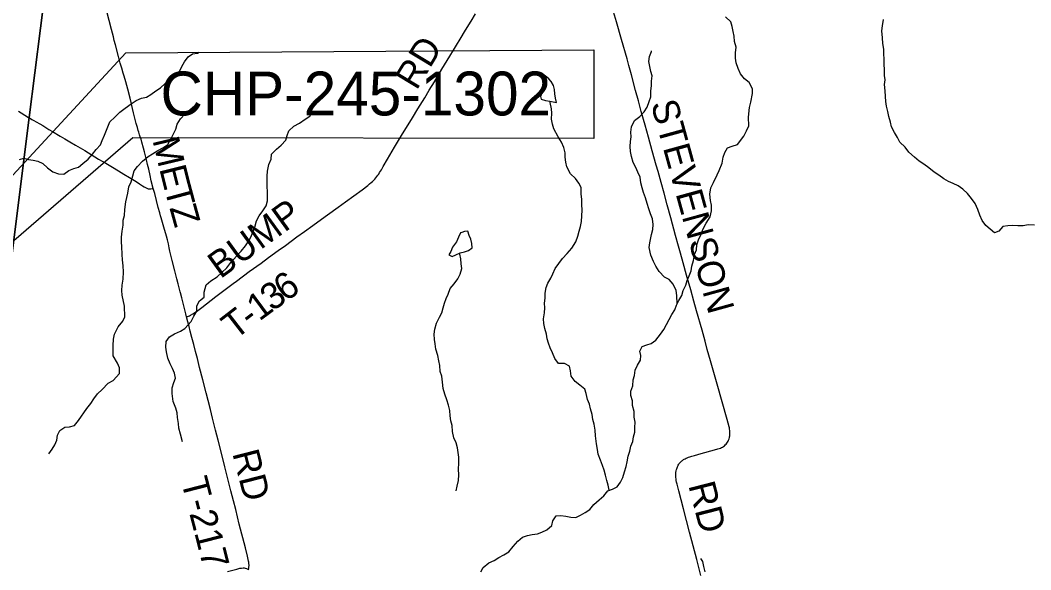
# Model space of a CAD drawing. Extents: x 0 to 1101, y 0 to 440.
# Drawn here: x 377.4 to 442.1, y 209.2 to 244.3 of the extents above; entities that cross this region are included whole.
import ezdxf

# ---------------------------------------------------------------- set-up
doc = ezdxf.new("R2010")
doc.units = 0
for name, color, linetype in [('GM_X_County_Road', 7, 'Continuous'), ('GM_X_County_Road_Text', 7, 'Continuous'), ('GM_X_Minor_Lake', 7, 'Continuous'), ('GM_X_Minor_River', 7, 'Continuous'), ('GM_X_State_Route', 7, 'Continuous'), ('GM_X_Township', 7, 'Continuous'), ('GM_X_Township_Road', 7, 'Continuous'), ('GM_X_Township_Road_Text', 7, 'Continuous'), ('SH_Text', 7, 'Continuous')]:
    doc.layers.add(name, color=color, linetype=linetype)

msp = doc.modelspace()

# ---------------------------------------------------------------- linework, layer by layer
at = {"layer": 'GM_X_County_Road'}
msp.add_lwpolyline([(420.974, 208.829), (420.711, 209.858), (420.254, 211.608), (419.865, 213.105), (419.561, 214.259), (419.453, 214.675), (419.427, 214.798), (419.404, 214.915), (419.39, 215.013), (419.38, 215.102), (419.375, 215.184), (419.372, 215.271), (419.375, 215.344), (419.382, 215.423), (419.399, 215.536), (419.414, 215.604), (419.433, 215.665), (419.451, 215.722), (419.472, 215.773), (419.498, 215.835), (419.531, 215.892), (419.561, 215.944), (419.592, 215.988), (419.634, 216.039), (419.667, 216.077), (419.719, 216.131), (419.756, 216.163), (419.794, 216.192), (419.83, 216.217), (419.869, 216.243), (419.919, 216.272), (419.973, 216.302), (420.037, 216.333), (420.11, 216.365), (420.184, 216.393), (420.27, 216.422), (420.409, 216.465), (420.575, 216.513), (420.988, 216.63), (421.852, 216.86), (422.066, 216.923), (422.144, 216.949), (422.222, 216.98), (422.287, 217.011), (422.353, 217.046), (422.429, 217.092), (422.486, 217.135), (422.541, 217.182), (422.592, 217.234), (422.637, 217.293), (422.688, 217.366), (422.723, 217.428), (422.752, 217.493), (422.779, 217.562), (422.804, 217.648), (422.816, 217.709), (422.828, 217.774), (422.834, 217.837), (422.837, 217.9), (422.838, 217.962), (422.837, 218.028), (422.827, 218.114), (422.816, 218.194), (422.801, 218.272), (422.787, 218.336), (422.656, 218.801), (422.011, 221.058), (421.596, 222.548), (421.387, 223.283), (421.244, 223.805), (421.053, 224.505), (420.701, 225.741), (420.527, 226.369), (420.328, 227.087), (420.067, 228.021), (419.839, 228.828), (419.669, 229.438), (419.545, 229.887), (419.364, 230.57), (419.052, 231.701), (418.823, 232.527), (418.625, 233.264), (418.437, 233.946), (418.237, 234.664), (418.127, 235.059), (417.873, 235.974), (417.631, 236.854), (417.418, 237.607), (417.169, 238.486), (416.982, 239.169), (416.805, 239.835), (416.531, 240.838), (416.368, 241.431), (416.254, 241.843), (415.897, 243.093), (415.582, 244.21), (415.4, 244.855)], dxfattribs=at)
at = {"layer": 'GM_X_Minor_Lake'}
for points in [[(410.872, 240.749), (410.793, 240.742), (410.847, 240.502), (410.912, 240.273), (410.964, 239.988), (410.835, 239.716), (410.729, 239.444), (410.772, 239.272), (411.044, 239.2), (411.317, 239.139)], [(411.317, 239.139), (411.749, 239.054), (411.684, 239.34), (411.631, 239.614), (411.612, 239.887), (411.548, 240.15), (411.403, 240.403), (411.258, 240.576), (411.021, 240.762), (410.872, 240.749)], [(405.7, 230.763), (405.606, 230.736), (405.488, 230.453), (405.347, 230.158), (405.103, 229.82), (404.997, 229.548), (404.857, 229.322), (405.072, 229.228), (405.313, 229.338), (405.588, 229.46)], [(405.588, 229.46), (405.862, 229.513), (406.114, 229.601), (406.344, 229.78), (406.337, 230.054), (406.261, 230.328), (406.162, 230.558), (406.075, 230.844), (405.869, 230.812), (405.7, 230.763)]]:
    msp.add_lwpolyline(points, dxfattribs=at)
at = {"layer": 'GM_X_Minor_River'}
for points in [[(420.833, 230.279), (420.984, 230.609), (421.113, 230.951), (421.322, 231.349), (421.565, 231.747), (421.66, 232.147), (421.664, 232.501), (421.586, 232.811), (421.544, 233.2), (421.616, 233.6), (421.779, 233.941), (422.012, 234.431), (422.14, 234.727), (422.338, 235.183), (422.41, 235.571), (422.516, 235.867), (422.679, 236.174), (422.988, 236.263), (423.32, 236.374), (423.725, 236.92), (423.899, 237.261), (424.039, 237.569), (424.021, 238.129), (424.083, 238.746), (424.178, 239.077), (424.286, 239.637), (424.288, 239.945), (424.075, 240.348), (423.769, 240.579), (423.52, 240.89), (423.363, 241.246), (423.241, 241.591), (423.198, 241.888), (423.189, 242.243), (423.227, 242.609), (423.127, 242.964), (423.096, 243.308), (423.042, 243.605), (422.987, 243.915), (422.887, 244.213), (422.547, 244.537)], [(442.304, 231.223), (441.915, 231.238), (441.584, 231.184), (441.241, 231.187), (440.91, 231.202), (440.601, 231.193), (440.292, 231.139), (440.038, 230.832), (439.752, 230.743), (439.208, 231.206), (438.971, 231.517), (438.814, 231.873), (438.692, 232.229), (438.524, 232.619), (438.275, 232.919), (438.027, 233.241), (437.732, 233.518), (437.437, 233.738), (437.107, 233.89), (436.823, 234.007), (436.505, 234.193), (436.198, 234.413), (435.903, 234.622), (435.551, 234.888), (435.245, 235.131), (434.927, 235.317), (434.632, 235.56), (434.27, 235.895), (434.033, 236.218), (433.704, 236.53), (433.558, 236.828), (433.356, 237.15), (433.165, 237.507), (433.099, 237.816), (432.988, 238.16), (432.933, 238.492), (432.845, 238.836), (432.802, 239.123), (432.782, 239.455), (432.762, 239.809), (432.72, 240.21), (432.757, 240.507), (432.714, 240.794), (432.729, 241.148), (432.698, 241.503), (432.701, 241.857), (432.669, 242.144), (432.672, 242.475), (432.618, 242.83), (432.587, 243.185), (432.545, 243.643), (432.582, 243.963), (432.654, 244.363)], [(419.465, 226.202), (419.442, 226.735), (419.388, 227.056), (419.208, 227.457), (418.948, 227.746), (418.641, 227.897), (418.313, 228.266), (418.088, 228.6), (417.942, 228.91), (417.786, 229.301), (417.676, 229.793), (417.713, 230.102), (417.82, 230.638), (417.915, 230.958), (417.917, 231.266), (417.886, 231.633), (417.764, 231.943), (417.652, 232.264), (417.552, 232.608), (417.441, 232.964), (417.307, 233.319), (417.219, 233.606), (417.142, 233.927), (417.088, 234.282), (416.942, 234.615), (416.808, 234.914), (416.651, 235.235), (416.54, 235.614), (416.474, 235.935), (416.465, 236.244), (416.468, 236.575), (416.517, 236.872), (416.496, 237.158), (416.545, 237.512), (416.743, 237.911), (417.065, 238.171), (417.353, 238.477), (417.55, 238.773), (417.668, 239.126), (417.773, 239.422), (417.776, 239.811), (417.825, 240.131), (417.828, 240.417), (417.853, 240.76), (417.787, 241.046), (417.722, 241.367), (417.656, 241.677), (417.693, 242.008), (417.81, 242.327), (417.811, 242.373)], [(377.394, 235.43), (377.68, 235.496), (377.976, 235.413), (378.284, 235.376), (378.569, 235.305), (378.899, 235.164), (379.205, 234.887), (379.534, 234.632), (379.898, 234.503), (380.241, 234.489), (380.563, 234.714), (380.872, 234.849), (381.17, 234.926), (381.458, 235.163), (381.792, 235.446), (382.08, 235.764), (382.311, 236.059), (382.576, 236.354), (382.682, 236.639), (382.833, 236.969), (383.055, 237.504), (383.183, 237.823), (383.494, 238.129), (383.829, 238.446), (384.151, 238.706), (384.541, 238.977), (384.875, 239.191), (385.207, 239.348), (385.516, 239.414), (385.803, 239.583), (386.125, 239.809), (386.412, 240), (386.723, 240.272), (387.034, 240.589), (387.322, 240.827), (387.632, 241.053), (387.784, 241.372), (387.946, 241.667), (388.189, 241.974), (388.476, 242.177), (388.796, 242.208), (388.889, 242.288)], [(415.109, 214.286), (415.05, 214.609), (414.962, 214.919), (414.873, 215.24), (414.796, 215.56), (414.685, 215.87), (414.551, 216.203), (414.417, 216.593), (414.362, 216.891), (414.297, 217.257), (414.245, 217.772), (414.225, 218.116), (414.148, 218.505), (414.071, 218.803), (414.028, 219.135), (413.917, 219.49), (413.851, 219.777), (413.717, 220.076), (413.652, 220.465), (413.552, 220.752), (413.246, 221.006), (412.939, 221.226), (412.68, 221.572), (412.648, 221.927), (412.571, 222.213), (412.264, 222.376), (411.864, 222.38), (411.639, 222.702), (411.482, 223.058), (411.336, 223.391), (411.225, 223.678), (411.147, 223.965), (411.104, 224.251), (411.005, 224.618), (410.928, 224.939), (410.919, 225.248), (410.979, 225.613), (410.994, 225.944), (410.985, 226.242), (411.011, 226.562), (411.013, 226.871), (411.074, 227.236), (411.191, 227.521), (411.376, 227.839), (411.516, 228.124), (411.656, 228.466), (412.118, 229.102), (412.43, 229.408), (412.73, 229.759), (412.985, 230.157), (413.102, 230.522), (413.185, 230.842), (413.29, 231.149), (413.35, 231.469), (413.365, 231.824), (413.38, 232.189), (413.36, 232.544), (413.374, 232.876), (413.32, 233.196), (413.312, 233.631), (413.166, 233.918), (412.963, 234.206), (412.646, 234.506), (412.399, 234.943), (412.333, 235.241), (412.302, 235.562), (412.304, 235.848), (412.216, 236.192), (412.059, 236.536), (411.845, 236.87), (411.564, 237.376), (411.487, 237.674), (411.421, 238.006), (411.436, 238.372), (411.427, 238.658), (411.339, 239.059), (411.317, 239.139)], [(379.282, 216.615), (379.502, 216.911), (379.664, 217.195), (379.792, 217.479), (379.841, 217.81), (379.981, 218.106), (380.302, 218.309), (380.611, 218.34), (380.92, 218.418), (381.185, 218.735), (381.718, 219.519), (381.961, 219.825), (382.157, 220.132), (382.4, 220.45), (382.7, 220.733), (383.08, 221.129), (383.39, 221.309), (383.805, 221.751), (383.797, 222.106), (383.674, 222.404), (383.404, 222.876), (383.384, 223.162), (383.399, 223.539), (383.414, 223.95), (383.474, 224.258), (383.706, 224.725), (384.006, 225.088), (384.146, 225.373), (384.118, 226.048), (383.964, 226.758), (383.944, 227.044), (383.97, 227.398), (384.042, 227.775), (384.046, 228.244), (384.027, 228.633), (383.996, 229.01), (383.976, 229.354), (383.958, 229.857), (383.926, 230.143), (383.929, 230.463), (383.967, 230.852), (384.027, 231.228), (384.041, 231.537), (384.112, 231.845), (384.139, 232.234), (384.2, 232.725), (384.331, 233.272), (384.403, 233.672), (384.543, 234.002), (384.649, 234.379), (384.743, 234.687), (384.94, 234.971), (385.263, 235.311), (385.631, 235.616), (385.918, 235.774), (386.24, 235.999), (386.607, 236.179), (386.894, 236.382), (387.08, 236.712), (387.394, 237.361), (387.477, 237.669), (387.708, 238.01), (387.985, 238.327), (388.307, 238.599), (388.618, 238.871), (388.71, 238.915)], [(387.821, 217.381), (387.7, 217.873), (387.601, 218.252), (387.569, 218.561), (387.515, 218.938), (387.484, 219.236), (387.395, 219.534), (387.227, 219.959), (387.175, 220.474), (387.167, 220.839), (387.273, 221.17), (387.378, 221.455), (387.324, 221.764), (387.178, 222.074), (387.032, 222.361), (386.898, 222.717), (386.81, 223.141), (386.767, 223.439), (386.793, 223.781), (387.002, 224.1), (387.323, 224.28), (387.69, 224.459), (387.977, 224.616), (388.381, 225.07), (388.555, 225.411), (388.741, 225.73), (388.755, 226.061), (388.918, 226.391), (389.217, 226.629), (389.22, 226.949), (389.35, 227.416), (389.649, 227.677), (390.051, 227.924), (390.351, 228.196), (390.673, 228.502), (390.916, 228.843), (391.274, 229.239), (391.585, 229.557), (391.862, 229.909), (392.117, 230.284), (392.245, 230.568), (392.455, 231.092), (392.55, 231.503), (392.725, 231.822), (392.967, 232.14), (393.187, 232.458), (393.259, 232.777), (393.273, 233.086), (393.264, 233.383), (393.244, 233.681), (393.235, 234.001), (393.25, 234.356), (393.253, 234.676), (393.359, 235.109), (393.499, 235.451), (393.514, 235.771), (393.836, 236.077), (394.136, 236.337), (394.435, 236.666), (394.529, 236.963), (394.624, 237.259), (394.946, 237.542), (395.313, 237.745), (395.681, 237.993), (395.98, 238.184), (396.061, 238.332)], [(406.914, 209.073), (407.053, 209.357), (407.41, 209.639), (407.754, 209.796), (408.053, 209.988), (408.374, 210.156), (408.696, 210.347), (408.984, 210.699), (409.273, 211.028), (409.572, 211.299), (409.893, 211.399), (410.179, 211.454), (410.522, 211.508), (410.809, 211.608), (411.13, 211.765), (411.452, 212.025), (411.5, 212.333), (411.72, 212.651), (412.017, 212.671), (412.348, 212.634), (412.656, 212.562), (412.976, 212.548), (413.285, 212.694), (413.584, 212.874), (413.871, 213.054), (414.137, 213.383), (414.482, 213.677), (414.77, 213.937), (415.024, 214.255), (415.322, 214.366), (415.62, 214.512), (415.829, 214.808), (415.98, 215.103), (416.097, 215.457), (416.203, 215.799), (416.263, 216.095), (416.323, 216.472), (416.429, 216.791), (416.489, 217.1), (416.617, 217.407), (416.666, 217.704), (416.748, 218), (416.751, 218.286), (416.777, 218.629), (416.711, 218.95), (416.714, 219.327), (416.603, 219.694), (416.595, 220.003), (416.495, 220.335), (416.498, 220.621), (416.626, 220.963), (416.652, 221.34), (416.724, 221.626), (416.784, 221.968), (416.924, 222.275), (417.121, 222.605), (417.135, 222.891), (417.069, 223.177), (417.22, 223.473), (417.518, 223.585), (417.804, 223.662), (418.091, 223.866), (418.403, 224.251), (418.6, 224.558), (418.786, 224.877), (418.96, 225.207), (419.123, 225.514), (419.308, 225.821), (419.425, 226.117), (419.565, 226.413), (419.762, 226.732), (419.844, 227.04), (420.019, 227.393), (420.101, 227.689), (420.218, 227.997), (420.358, 228.305), (420.407, 228.613), (420.501, 228.967), (420.562, 229.343), (420.701, 229.639), (420.716, 229.971), (420.833, 230.279)], [(405.338, 214.254), (405.398, 214.551), (405.47, 214.905), (405.496, 215.27), (405.487, 215.625), (405.502, 216.014), (405.506, 216.391), (405.463, 216.7), (405.408, 216.998), (405.32, 217.307), (405.186, 217.64), (405.086, 218.03), (405.067, 218.419), (404.978, 218.717), (404.935, 219.049), (404.927, 219.392), (404.839, 219.713), (404.739, 220.057), (404.594, 220.424), (404.506, 220.791), (404.452, 221.203), (404.41, 221.569), (404.31, 221.879), (404.279, 222.257), (404.224, 222.566), (404.159, 222.887), (404.037, 223.299), (403.983, 223.632), (403.94, 223.918), (403.92, 224.25), (403.957, 224.569), (404.063, 224.969), (404.261, 225.344), (404.412, 225.629), (404.506, 225.948), (404.577, 226.233), (404.682, 226.529), (404.811, 226.826), (404.951, 227.179), (405.193, 227.474), (405.436, 227.803), (405.587, 228.088), (405.682, 228.453), (405.639, 228.762), (405.63, 229.082), (405.553, 229.38), (405.588, 229.46)], [(421.26, 209.063), (421.172, 209.407), (421.095, 209.728), (420.982, 209.935)]]:
    msp.add_lwpolyline(points, dxfattribs=at)
at = {"layer": 'GM_X_State_Route'}
msp.add_lwpolyline([(390.708, 209.102), (391.306, 209.254), (391.49, 209.298), (391.611, 209.317), (391.717, 209.324), (391.778, 209.322), (391.845, 209.313), (391.919, 209.294), (391.967, 209.274), (392.014, 209.249), (392.046, 209.225), (392.076, 209.201)], dxfattribs=at)
at = {"layer": 'GM_X_Township'}
for points in [[(189.224, 280.089), (205.419, 278.858), (219.953, 277.58), (235.998, 275.889), (239.628, 275.54), (251.141, 274.543), (251.38, 274.519), (281.529, 271.532), (305.637, 269.297), (307.931, 269.05), (324.455, 267.133), (346.049, 265.027), (373.771, 262.138), (378.061, 261.761), (380.797, 261.323), (380.697, 259.316), (380.197, 255.256), (378.028, 238.099), (373.82, 204.757), (373.469, 201.961), (371.877, 189.376), (367.226, 152.429)], [(456.87, 41.812), (429.195, 44.697), (407.625, 46.582), (393.244, 47.835), (358.093, 49.313), (354.24, 49.634), (354.518, 51.702), (355.546, 60.287), (359.256, 91.672), (367.226, 152.429), (371.877, 189.376), (373.469, 201.961), (373.82, 204.757), (378.028, 238.099), (380.197, 255.256), (380.697, 259.316), (380.797, 261.323), (386.092, 260.749), (411.56, 258.243), (435.213, 255.629), (445.064, 254.562)]]:
    msp.add_lwpolyline(points, dxfattribs=at)
at = {"layer": 'GM_X_Township_Road'}
for points in [[(385.961, 233.578), (385.832, 234.053), (385.753, 234.404), (385.665, 234.811), (385.6, 235.102), (385.534, 235.393), (385.47, 235.665), (385.407, 235.917), (385.344, 236.149), (385.235, 236.523), (385.174, 236.717), (385.121, 236.876), (385.081, 237), (385.026, 237.176), (384.993, 237.281), (384.944, 237.456), (384.905, 237.604), (384.87, 237.729), (384.781, 238.069), (384.703, 238.395), (384.633, 238.685), (384.54, 239.065), (384.474, 239.335), (384.33, 239.91), (384.269, 240.143), (384.197, 240.394), (384.095, 240.752), (384.038, 240.948), (383.95, 241.249), (383.851, 241.585), (383.738, 241.995), (383.535, 242.747), (383.463, 243.035), (383.41, 243.253), (383.295, 243.723), (382.864, 245.364)], [(388.089, 225.367), (388.215, 225.407), (388.279, 225.432), (388.341, 225.464), (388.485, 225.55), (388.715, 225.709), (389.057, 225.966), (389.954, 226.664), (390.563, 227.124), (391.07, 227.501), (391.279, 227.656), (392.088, 228.254), (392.859, 228.805), (393.337, 229.16), (393.94, 229.596), (394.408, 229.935), (394.785, 230.203), (395.149, 230.469), (395.629, 230.821), (396.155, 231.206), (396.714, 231.607), (397.11, 231.887), (397.79, 232.378), (398.241, 232.707), (398.783, 233.102), (399.31, 233.487), (399.682, 233.768), (399.793, 233.856), (399.896, 233.947), (399.98, 234.024), (400.055, 234.103), (400.122, 234.172), (400.193, 234.255), (400.25, 234.326), (400.32, 234.416), (400.376, 234.492), (400.436, 234.584), (400.544, 234.757), (400.667, 234.966), (400.945, 235.451), (401.383, 236.208), (401.822, 236.944), (402.527, 238.086), (402.881, 238.656), (403.319, 239.371), (403.607, 239.85), (403.937, 240.392), (404.419, 241.189), (404.92, 242.019), (405.151, 242.402), (405.355, 242.736), (405.587, 243.119), (405.932, 243.693), (406.288, 244.261), (406.575, 244.721)], [(377.341, 238.499), (377.519, 238.398), (377.745, 238.257), (377.982, 238.114), (378.035, 238.083)], [(378.035, 238.083), (378.201, 237.984), (378.324, 237.915)], [(378.324, 237.915), (378.472, 237.831), (378.696, 237.703), (378.887, 237.588), (379.283, 237.345), (379.507, 237.212), (380.003, 236.918), (380.305, 236.739), (380.624, 236.547), (380.98, 236.345), (381.575, 235.996), (382.464, 235.449), (382.922, 235.177), (383.348, 234.923), (383.744, 234.692), (384.071, 234.494), (384.436, 234.275), (384.86, 234.008), (385.072, 233.875), (385.275, 233.74), (385.37, 233.679), (385.466, 233.624), (385.549, 233.584), (385.594, 233.567), (385.641, 233.556), (385.696, 233.548), (385.753, 233.546), (385.813, 233.551), (385.884, 233.563), (385.961, 233.578)], [(387.703, 226.911), (387.686, 226.972), (387.547, 227.475), (387.466, 227.8), (387.339, 228.305), (387.175, 228.975), (387.027, 229.568), (386.979, 229.785), (386.927, 230.027), (386.868, 230.281), (386.802, 230.523), (386.633, 231.089), (386.501, 231.534), (386.456, 231.695), (386.422, 231.82), (386.368, 232.018), (386.279, 232.361), (386.054, 233.24), (385.961, 233.578)], [(388.089, 225.367), (388.043, 225.567), (387.965, 225.892), (387.899, 226.163), (387.795, 226.577), (387.703, 226.911)], [(392.046, 209.225), (392.065, 209.309), (392.072, 209.354), (392.079, 209.408), (392.082, 209.46), (392.082, 209.512), (392.08, 209.565), (392.076, 209.626), (392.066, 209.692), (392.055, 209.755), (391.988, 210.065), (391.853, 210.607), (391.462, 212.124), (391.228, 213.064), (391.092, 213.607), (390.925, 214.257), (390.54, 215.775), (390.293, 216.751), (390.103, 217.491), (389.942, 218.124), (389.746, 218.901), (389.612, 219.442), (389.477, 220.022), (389.35, 220.52), (389.134, 221.348), (388.918, 222.14), (388.777, 222.7), (388.664, 223.152), (388.543, 223.602), (388.426, 224.052), (388.323, 224.456), (388.247, 224.749), (388.167, 225.041), (388.089, 225.367)]]:
    msp.add_lwpolyline(points, dxfattribs=at)
at = {"layer": 'SH_Text'}
msp.add_lwpolyline([(357.336, 213.213), (384.206, 242.242), (414.138, 242.438), (414.138, 236.761), (384.656, 236.795)], close=True, dxfattribs=at)

# ---------------------------------------------------------------- texts
at = {"layer": 'GM_X_County_Road_Text'}
for s, rotation, p in [('STEVENSON', 285.41656, (417.766, 238.992)), ('RD', 284.39341, (420.167, 214.609))]:
    msp.add_text(s, height=1.7045, rotation=rotation, dxfattribs=at).set_placement(p)
at = {"layer": 'GM_X_Township_Road_Text'}
for s, height, rotation, p in [('RD', 1.7045, 58.87127, (402.794, 239.79)), ('M', 1.705, 283.37363, (385.9, 236.665)), ('E', 1.705, 284.0413, (386.333, 234.845)), ('T', 1.705, 285.04106, (386.651, 233.577)), ('BUMP', 1.7045, 35.95611, (390.252, 227.763)), ('Z', 1.705, 285.51807, (386.986, 232.331)), ('6', 1.705, 35.63749, (394.428, 226.29)), ('3', 1.705, 35.91335, (393.579, 225.676)), ('1', 1.705, 36.5764, (392.74, 225.053)), ('T', 1.705, 37.73817, (391.182, 223.855)), ('-', 1.705, 37.19928, (392.187, 224.633)), ('RD', 1.7045, 284.39656, (391.003, 216.655)), ('T-217', 1.7045, 284.37396, (387.724, 214.897))]:
    msp.add_text(s, height=height, rotation=rotation, dxfattribs=at).set_placement(p)
at = {"layer": 'SH_Text'}
msp.add_text('CHP-245-1302', height=2.8, dxfattribs=at).set_placement((386.422, 238.237))

doc.saveas('drawing.dxf')
